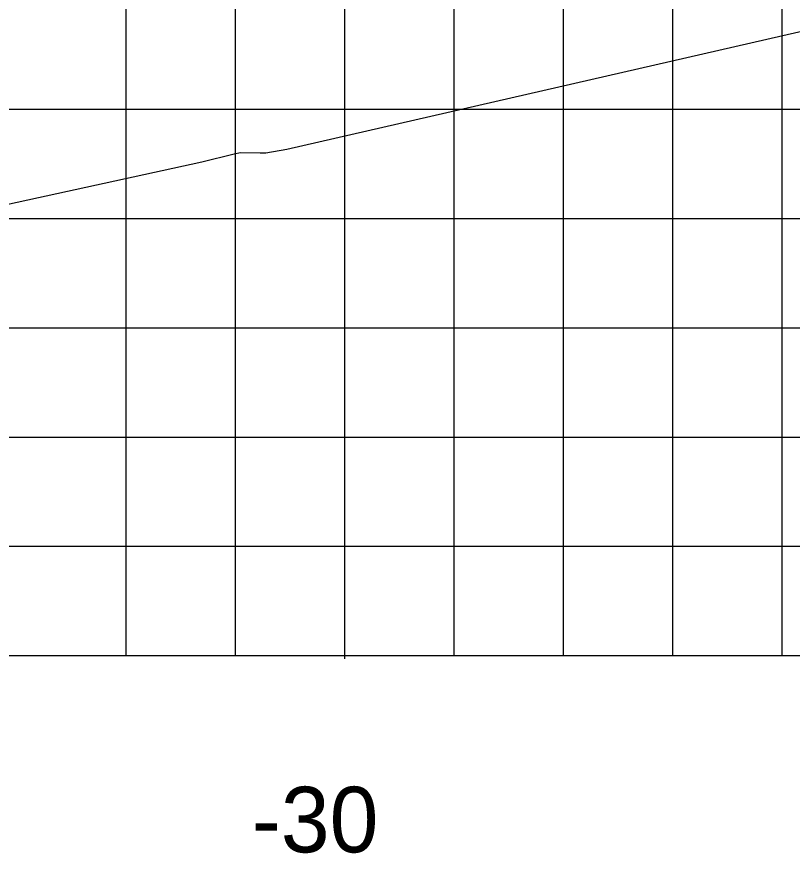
# Model space of a CAD drawing. Extents: x 2193008 to 2198143, y 1236112 to 1237864.
# Drawn here: x 2196708.71 to 2196722.89, y 1237149.43 to 1237164.74 of the extents above; entities that cross this region are included whole.
import ezdxf

# ---------------------------------------------------------------- set-up
doc = ezdxf.new("R2010")
doc.units = 0
for name, color, linetype in [('60', 7, 'Continuous'), ('LIMT-CSLINE', 7, 'Continuous'), ('M-ROADS', 7, 'Continuous')]:
    doc.layers.add(name, color=color, linetype=linetype)

msp = doc.modelspace()

# ---------------------------------------------------------------- linework, layer by layer
at = {"layer": '60'}
for p, q in [((2196614.707, 1237153.046), (2196874.707, 1237153.046)), ((2196714.707, 1237152.986), (2196714.707, 1237153.046))]:
    msp.add_line(p, q, dxfattribs=at)
at = {"layer": 'M-ROADS'}
for p, q in [((2196710.707, 1237153.046), (2196710.707, 1237223.046)), ((2196712.707, 1237153.046), (2196712.707, 1237223.046)), ((2196714.707, 1237153.046), (2196714.707, 1237223.046)), ((2196716.707, 1237153.046), (2196716.707, 1237223.046)), ((2196718.707, 1237153.046), (2196718.707, 1237223.046)), ((2196720.707, 1237153.046), (2196720.707, 1237223.046)), ((2196722.707, 1237153.046), (2196722.707, 1237223.046)), ((2196614.707, 1237163.046), (2196874.707, 1237163.046)), ((2196614.707, 1237161.046), (2196874.707, 1237161.046)), ((2196614.707, 1237159.046), (2196874.707, 1237159.046)), ((2196614.707, 1237157.046), (2196874.707, 1237157.046)), ((2196614.707, 1237155.046), (2196874.707, 1237155.046)), ((2196614.707, 1237153.046), (2196874.707, 1237153.046))]:
    msp.add_line(p, q, dxfattribs=at)
msp.add_lwpolyline([(2196679.247, 1237156.057), (2196690.208, 1237157.568), (2196690.467, 1237157.569), (2196690.722, 1237157.571), (2196695.78, 1237158.565), (2196695.982, 1237158.562), (2196712.09, 1237162.082), (2196712.683, 1237162.229), (2196712.802, 1237162.255), (2196713.157, 1237162.246), (2196713.247, 1237162.246), (2196713.26, 1237162.246), (2196713.649, 1237162.315), (2196727.985, 1237165.606), (2196737.149, 1237167.708), (2196737.413, 1237167.756), (2196737.58, 1237167.756), (2196737.779, 1237167.756), (2196737.918, 1237167.756), (2196739.125, 1237168.012), (2196757.096, 1237171.332)], dxfattribs=at)

# ---------------------------------------------------------------- texts
at = {"layer": 'LIMT-CSLINE'}
msp.add_text('-30', height=1.2, dxfattribs=at).set_placement((2196713.003, 1237149.446))

doc.saveas('drawing.dxf')
